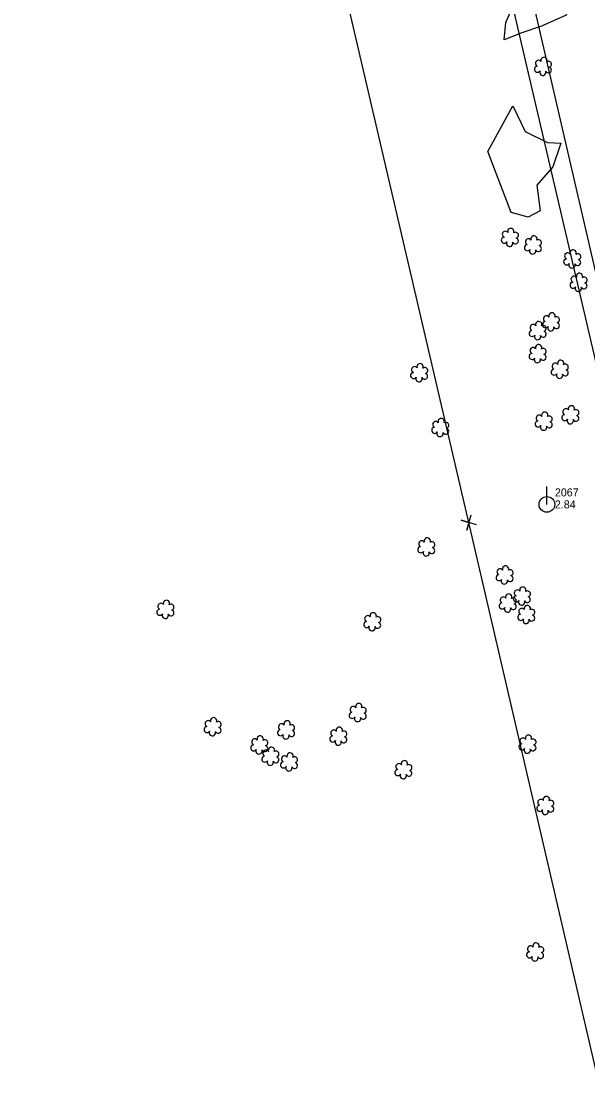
# Model space of a CAD drawing. Extents: x 3040896 to 3051146, y 687568 to 732976.
# Drawn here: x 3046325.4 to 3046502.6, y 709893.2 to 710221.8 of the extents above; entities that cross this region are included whole.
import ezdxf

# ---------------------------------------------------------------- set-up
doc = ezdxf.new("R2010")
doc.units = 0
for name, color, linetype in [('Exist Property Corner CELL', 7, 'Continuous'), ('Exist Right of Way Easement Line', 7, 'Continuous'), ('Exist Right of Way Line', 7, 'Continuous'), ('Exist Utilities Power Pole CELL', 7, 'Continuous'), ('Exist Utilities Power Pole Cogo Elevation', 7, 'Continuous'), ('Exist Utilities Power Pole Cogo Number', 7, 'Continuous'), ('Exist Vegetation Hedge Row', 7, 'Continuous'), ('Exist Vegetation Shrub CELL', 7, 'Continuous')]:
    doc.layers.add(name, color=color, linetype=linetype)

# ---------------------------------------------------------------- blocks, each defined once
blk = doc.blocks.new('EXIST UTILITIES POWER POLE')
at = {"layer": 'Exist Utilities Power Pole CELL'}
for q in [(0, 0.1125), (0, 0)]:
    blk.add_line((0, 0), q, dxfattribs=at)
blk.add_circle((0, 0), 0.049, dxfattribs=at)

msp = doc.modelspace()

# ---------------------------------------------------------------- linework, layer by layer
at = {"layer": 'Exist Property Corner CELL'}
msp.add_line((3046465.4, 710065.14), (3046465.4, 710065.14), dxfattribs=at)
msp.add_lwpolyline([(3046467.8, 710064.42), (3046463.01, 710065.86), (3046465.4, 710065.14), (3046464.69, 710062.74), (3046466.12, 710067.53)], dxfattribs=at)
at = {"layer": 'Exist Right of Way Easement Line'}
for points in [[(3047311.08, 706704.36), (3047238.47, 707011.6), (3047165.1, 707317.98), (3047091.74, 707623), (3047017.1, 707928.7), (3046944.37, 708234.99), (3046873.34, 708542.46), (3046800.68, 708848.44), (3046725.3, 709163.99), (3046654.17, 709471.68), (3046584.31, 709774.26), (3046514.1, 710076.47), (3046443.92, 710377.63), (3046373.52, 710680.16), (3046303.59, 710980.75), (3046233.77, 711284.19), (3046162.88, 711585.07), (3046091.66, 711887.82), (3046022.74, 712188.37), (3045953.13, 712491.09)], [(3047262.41, 706692.92), (3047189.83, 707000.03), (3047116.48, 707306.32), (3047043.15, 707611.22), (3046968.48, 707916.99), (3046895.68, 708223.59), (3046824.66, 708531.06), (3046752.04, 708836.86), (3046676.62, 709152.56), (3046605.45, 709460.43), (3046535.6, 709762.97), (3046465.4, 710065.14), (3046395.22, 710366.28), (3046324.82, 710668.82), (3046254.87, 710969.48), (3046185.08, 711272.85), (3046114.21, 711573.61), (3046042.96, 711876.5), (3045974.01, 712177.18), (3045904.41, 712479.85)]]:
    msp.add_lwpolyline(points, dxfattribs=at)
at = {"layer": 'Exist Right of Way Line'}
msp.add_line((3046717.56, 709224.35), (3045852.84, 712962.5), dxfattribs=at)
at = {"layer": 'Exist Vegetation Hedge Row'}
for points in [[(3046476.96, 710221.3), (3046482.1, 710233.4), (3046490.86, 710250.42), (3046496.5, 710252.11), (3046500.62, 710245.19), (3046499.95, 710232.64), (3046495.75, 710223.63), (3046488.12, 710220.18), (3046481.9, 710218.08), (3046476.43, 710215.88), (3046476.96, 710221.3)], [(3046478.56, 710161.94), (3046471.25, 710181.08), (3046479.1, 710195.31), (3046482.97, 710187.31), (3046489.98, 710183.82), (3046494.12, 710183.61), (3046491.6, 710176.2), (3046486.66, 710170.48), (3046487.61, 710162.5), (3046483.94, 710160.54), (3046478.56, 710161.94)]]:
    msp.add_lwpolyline(points, dxfattribs=at)
at = {"layer": 'Exist Vegetation Shrub CELL'}
for p, q in [((3046488.6, 710207.44), (3046488.6, 710207.44)), ((3046478.26, 710154.01), (3046478.26, 710154.01)), ((3046485.47, 710151.68), (3046485.47, 710151.68)), ((3046497.74, 710147.29), (3046497.74, 710147.29)), ((3046499.73, 710140), (3046499.73, 710140)), ((3046491.1, 710127.63), (3046491.1, 710127.63)), ((3046486.96, 710124.92), (3046486.96, 710124.92)), ((3046486.93, 710117.72), (3046486.93, 710117.72)), ((3046493.85, 710112.84), (3046493.85, 710112.84)), ((3046449.91, 710111.76), (3046449.91, 710111.76)), ((3046488.85, 710096.61), (3046488.85, 710096.61)), ((3046497.17, 710098.61), (3046497.17, 710098.61)), ((3046456.5, 710094.63), (3046456.5, 710094.63)), ((3046452.14, 710057.34), (3046452.14, 710057.34)), ((3046476.61, 710048.59), (3046476.61, 710048.59)), ((3046482.01, 710041.98), (3046482.01, 710041.98)), ((3046370.62, 710037.83), (3046370.62, 710037.83)), ((3046477.61, 710039.81), (3046477.61, 710039.81)), ((3046435.26, 710033.95), (3046435.26, 710033.95)), ((3046483.39, 710036.23), (3046483.39, 710036.23)), ((3046430.73, 710005.6), (3046430.73, 710005.6)), ((3046385.37, 710001.17), (3046385.37, 710001.17)), ((3046408.34, 710000.19), (3046408.34, 710000.19)), ((3046424.66, 709998.22), (3046424.66, 709998.22)), ((3046399.95, 709995.48), (3046399.95, 709995.48)), ((3046483.78, 709995.72), (3046483.78, 709995.72)), ((3046403.44, 709991.95), (3046403.44, 709991.95)), ((3046409.26, 709990.16), (3046409.26, 709990.16)), ((3046444.99, 709987.73), (3046444.99, 709987.73)), ((3046489.34, 709976.57), (3046489.34, 709976.57)), ((3046486.16, 709930.81), (3046486.16, 709930.81))]:
    msp.add_line(p, q, dxfattribs=at)
for centre, radius, start, end in [((3046487.12, 710208.56), 0.968, 35.8908, 245.4216), ((3046488.83, 710209.48), 0.99, 334.8391, 200.4717), ((3046490.27, 710208.3), 0.929, 284.4567, 126.0861), ((3046486.8, 710206.73), 0.955, 95.1099, 327.9534), ((3046488.47, 710205.75), 0.984, 151.2797, 21.387), ((3046490.24, 710206.51), 0.937, 204.9913, 73.4601), ((3046476.78, 710155.14), 0.968, 35.8908, 245.4216), ((3046478.49, 710156.05), 0.99, 334.8391, 200.4717), ((3046479.93, 710154.88), 0.929, 284.4567, 126.0861), ((3046476.46, 710153.31), 0.955, 95.1099, 327.9534), ((3046478.13, 710152.33), 0.984, 151.2797, 21.387), ((3046479.9, 710153.09), 0.937, 204.9913, 73.4601), ((3046483.67, 710150.98), 0.955, 95.1099, 327.9534), ((3046483.99, 710152.81), 0.968, 35.8908, 245.4216), ((3046485.7, 710153.72), 0.99, 334.8391, 200.4717), ((3046487.14, 710152.55), 0.929, 284.4567, 126.0861), ((3046485.34, 710150), 0.984, 151.2797, 21.387), ((3046487.11, 710150.75), 0.937, 204.9913, 73.4601), ((3046496.26, 710148.41), 0.968, 35.8908, 245.4216), ((3046497.97, 710149.33), 0.99, 334.8391, 200.4717), ((3046499.41, 710148.16), 0.929, 284.4567, 126.0861), ((3046495.94, 710146.58), 0.955, 95.1099, 327.9534), ((3046497.61, 710145.6), 0.984, 151.2797, 21.387), ((3046499.38, 710146.36), 0.937, 204.9913, 73.4601), ((3046498.25, 710141.12), 0.968, 35.8908, 245.4216), ((3046499.96, 710142.04), 0.99, 334.8391, 200.4717), ((3046497.93, 710139.29), 0.955, 95.1099, 327.9534), ((3046499.6, 710138.31), 0.984, 151.2797, 21.387), ((3046501.37, 710139.07), 0.937, 204.9913, 73.4601), ((3046501.4, 710140.87), 0.929, 284.4567, 126.0861), ((3046489.62, 710128.76), 0.968, 35.8908, 245.4216), ((3046491.33, 710129.67), 0.99, 334.8391, 200.4717), ((3046492.77, 710128.5), 0.929, 284.4567, 126.0861), ((3046485.48, 710126.04), 0.968, 35.8908, 245.4216), ((3046487.19, 710126.96), 0.99, 334.8391, 200.4717), ((3046488.63, 710125.79), 0.929, 284.4567, 126.0861), ((3046489.3, 710126.92), 0.955, 95.1099, 327.9534), ((3046490.97, 710125.95), 0.984, 151.2797, 21.387), ((3046492.74, 710126.7), 0.937, 204.9913, 73.4601), ((3046485.16, 710124.21), 0.955, 95.1099, 327.9534), ((3046486.83, 710123.23), 0.984, 151.2797, 21.387), ((3046488.6, 710123.99), 0.937, 204.9913, 73.4601), ((3046485.45, 710118.85), 0.968, 35.8908, 245.4216), ((3046487.16, 710119.76), 0.99, 334.8391, 200.4717), ((3046488.6, 710118.59), 0.929, 284.4567, 126.0861), ((3046485.13, 710117.02), 0.955, 95.1099, 327.9534), ((3046486.8, 710116.04), 0.984, 151.2797, 21.387), ((3046488.57, 710116.79), 0.937, 204.9913, 73.4601), ((3046494.08, 710114.88), 0.99, 334.8391, 200.4717), ((3046448.43, 710112.89), 0.968, 35.8908, 245.4216), ((3046450.14, 710113.8), 0.99, 334.8391, 200.4717), ((3046451.59, 710112.63), 0.929, 284.4567, 126.0861), ((3046492.05, 710112.13), 0.955, 95.1099, 327.9534), ((3046492.37, 710113.96), 0.968, 35.8908, 245.4216), ((3046495.49, 710111.91), 0.937, 204.9913, 73.4601), ((3046495.52, 710113.7), 0.929, 284.4567, 126.0861), ((3046448.11, 710111.06), 0.955, 95.1099, 327.9534), ((3046449.79, 710110.08), 0.984, 151.2797, 21.387), ((3046451.55, 710110.83), 0.937, 204.9913, 73.4601), ((3046493.72, 710111.15), 0.984, 151.2797, 21.387), ((3046489.08, 710098.65), 0.99, 334.8391, 200.4717), ((3046495.69, 710099.74), 0.968, 35.8908, 245.4216), ((3046497.4, 710100.65), 0.99, 334.8391, 200.4717), ((3046498.85, 710099.48), 0.929, 284.4567, 126.0861), ((3046455.02, 710095.76), 0.968, 35.8908, 245.4216), ((3046456.73, 710096.67), 0.99, 334.8391, 200.4717), ((3046458.18, 710095.5), 0.929, 284.4567, 126.0861), ((3046487.05, 710095.91), 0.955, 95.1099, 327.9534), ((3046487.37, 710097.74), 0.968, 35.8908, 245.4216), ((3046490.49, 710095.68), 0.937, 204.9913, 73.4601), ((3046490.52, 710097.48), 0.929, 284.4567, 126.0861), ((3046495.37, 710097.91), 0.955, 95.1099, 327.9534), ((3046497.04, 710096.93), 0.984, 151.2797, 21.387), ((3046498.81, 710097.69), 0.937, 204.9913, 73.4601), ((3046454.7, 710093.93), 0.955, 95.1099, 327.9534), ((3046456.38, 710092.95), 0.984, 151.2797, 21.387), ((3046458.14, 710093.7), 0.937, 204.9913, 73.4601), ((3046488.72, 710094.93), 0.984, 151.2797, 21.387), ((3046452.37, 710059.38), 0.99, 334.8391, 200.4717), ((3046450.34, 710056.63), 0.955, 95.1099, 327.9534), ((3046450.66, 710058.46), 0.968, 35.8908, 245.4216), ((3046453.78, 710056.41), 0.937, 204.9913, 73.4601), ((3046453.82, 710058.21), 0.929, 284.4567, 126.0861), ((3046452.02, 710055.65), 0.984, 151.2797, 21.387), ((3046475.13, 710049.72), 0.968, 35.8908, 245.4216), ((3046476.84, 710050.63), 0.99, 334.8391, 200.4717), ((3046478.28, 710049.46), 0.929, 284.4567, 126.0861), ((3046474.81, 710047.89), 0.955, 95.1099, 327.9534), ((3046476.48, 710046.91), 0.984, 151.2797, 21.387), ((3046478.25, 710047.66), 0.937, 204.9913, 73.4601), ((3046480.52, 710043.11), 0.968, 35.8908, 245.4216), ((3046482.24, 710044.02), 0.99, 334.8391, 200.4717), ((3046483.68, 710042.85), 0.929, 284.4567, 126.0861), ((3046370.85, 710039.87), 0.99, 334.8391, 200.4717), ((3046476.12, 710040.94), 0.968, 35.8908, 245.4216), ((3046477.83, 710041.85), 0.99, 334.8391, 200.4717), ((3046479.28, 710040.68), 0.929, 284.4567, 126.0861), ((3046480.21, 710041.28), 0.955, 95.1099, 327.9534), ((3046481.88, 710040.3), 0.984, 151.2797, 21.387), ((3046483.64, 710041.05), 0.937, 204.9913, 73.4601), ((3046368.82, 710037.12), 0.955, 95.1099, 327.9534), ((3046369.14, 710038.95), 0.968, 35.8908, 245.4216), ((3046372.26, 710036.9), 0.937, 204.9913, 73.4601), ((3046372.3, 710038.69), 0.929, 284.4567, 126.0861), ((3046435.48, 710035.99), 0.99, 334.8391, 200.4717), ((3046475.8, 710039.1), 0.955, 95.1099, 327.9534), ((3046477.48, 710038.13), 0.984, 151.2797, 21.387), ((3046479.24, 710038.88), 0.937, 204.9913, 73.4601), ((3046481.91, 710037.36), 0.968, 35.8908, 245.4216), ((3046483.62, 710038.27), 0.99, 334.8391, 200.4717), ((3046485.06, 710037.1), 0.929, 284.4567, 126.0861), ((3046370.5, 710036.14), 0.984, 151.2797, 21.387), ((3046433.46, 710033.25), 0.955, 95.1099, 327.9534), ((3046433.77, 710035.08), 0.968, 35.8908, 245.4216), ((3046436.89, 710033.02), 0.937, 204.9913, 73.4601), ((3046436.93, 710034.82), 0.929, 284.4567, 126.0861), ((3046481.59, 710035.53), 0.955, 95.1099, 327.9534), ((3046483.26, 710034.55), 0.984, 151.2797, 21.387), ((3046485.03, 710035.3), 0.937, 204.9913, 73.4601), ((3046435.13, 710032.27), 0.984, 151.2797, 21.387), ((3046429.25, 710006.73), 0.968, 35.8908, 245.4216), ((3046430.96, 710007.64), 0.99, 334.8391, 200.4717), ((3046432.41, 710006.47), 0.929, 284.4567, 126.0861), ((3046385.6, 710003.21), 0.99, 334.8391, 200.4717), ((3046428.93, 710004.89), 0.955, 95.1099, 327.9534), ((3046430.6, 710003.92), 0.984, 151.2797, 21.387), ((3046432.37, 710004.67), 0.937, 204.9913, 73.4601), ((3046383.57, 710000.47), 0.955, 95.1099, 327.9534), ((3046383.89, 710002.3), 0.968, 35.8908, 245.4216), ((3046387.01, 710000.25), 0.937, 204.9913, 73.4601), ((3046387.04, 710002.04), 0.929, 284.4567, 126.0861), ((3046406.86, 710001.31), 0.968, 35.8908, 245.4216), ((3046408.57, 710002.23), 0.99, 334.8391, 200.4717), ((3046410.01, 710001.05), 0.929, 284.4567, 126.0861), ((3046424.88, 710000.26), 0.99, 334.8391, 200.4717), ((3046385.24, 709999.49), 0.984, 151.2797, 21.387), ((3046398.47, 709996.61), 0.968, 35.8908, 245.4216), ((3046400.18, 709997.52), 0.99, 334.8391, 200.4717), ((3046406.54, 709999.48), 0.955, 95.1099, 327.9534), ((3046408.21, 709998.5), 0.984, 151.2797, 21.387), ((3046409.98, 709999.26), 0.937, 204.9913, 73.4601), ((3046422.86, 709997.52), 0.955, 95.1099, 327.9534), ((3046423.17, 709999.35), 0.968, 35.8908, 245.4216), ((3046426.29, 709997.29), 0.937, 204.9913, 73.4601), ((3046426.33, 709999.09), 0.929, 284.4567, 126.0861), ((3046482.3, 709996.85), 0.968, 35.8908, 245.4216), ((3046484.01, 709997.76), 0.99, 334.8391, 200.4717), ((3046485.45, 709996.59), 0.929, 284.4567, 126.0861), ((3046398.15, 709994.77), 0.955, 95.1099, 327.9534), ((3046399.82, 709993.8), 0.984, 151.2797, 21.387), ((3046401.59, 709994.55), 0.937, 204.9913, 73.4601), ((3046401.62, 709996.35), 0.929, 284.4567, 126.0861), ((3046403.67, 709993.99), 0.99, 334.8391, 200.4717), ((3046424.53, 709996.54), 0.984, 151.2797, 21.387), ((3046481.98, 709995.01), 0.955, 95.1099, 327.9534), ((3046483.65, 709994.04), 0.984, 151.2797, 21.387), ((3046485.42, 709994.79), 0.937, 204.9913, 73.4601), ((3046401.64, 709991.24), 0.955, 95.1099, 327.9534), ((3046401.95, 709993.07), 0.968, 35.8908, 245.4216), ((3046405.07, 709991.02), 0.937, 204.9913, 73.4601), ((3046405.11, 709992.82), 0.929, 284.4567, 126.0861), ((3046407.78, 709991.29), 0.968, 35.8908, 245.4216), ((3046409.49, 709992.2), 0.99, 334.8391, 200.4717), ((3046410.93, 709991.03), 0.929, 284.4567, 126.0861), ((3046403.31, 709990.26), 0.984, 151.2797, 21.387), ((3046407.46, 709989.46), 0.955, 95.1099, 327.9534), ((3046409.13, 709988.48), 0.984, 151.2797, 21.387), ((3046410.9, 709989.23), 0.937, 204.9913, 73.4601), ((3046443.19, 709987.03), 0.955, 95.1099, 327.9534), ((3046443.5, 709988.86), 0.968, 35.8908, 245.4216), ((3046445.21, 709989.77), 0.99, 334.8391, 200.4717), ((3046446.62, 709986.8), 0.937, 204.9913, 73.4601), ((3046446.66, 709988.6), 0.929, 284.4567, 126.0861), ((3046444.86, 709986.05), 0.984, 151.2797, 21.387), ((3046487.86, 709977.7), 0.968, 35.8908, 245.4216), ((3046489.57, 709978.61), 0.99, 334.8391, 200.4717), ((3046491.01, 709977.44), 0.929, 284.4567, 126.0861), ((3046487.54, 709975.87), 0.955, 95.1099, 327.9534), ((3046489.21, 709974.89), 0.984, 151.2797, 21.387), ((3046490.98, 709975.64), 0.937, 204.9913, 73.4601), ((3046484.68, 709931.94), 0.968, 35.8908, 245.4216), ((3046486.39, 709932.85), 0.99, 334.8391, 200.4717), ((3046487.83, 709931.68), 0.929, 284.4567, 126.0861), ((3046484.36, 709930.11), 0.955, 95.1099, 327.9534), ((3046486.03, 709929.13), 0.984, 151.2797, 21.387), ((3046487.79, 709929.88), 0.937, 204.9913, 73.4601)]:
    msp.add_arc(centre, radius, start, end, dxfattribs=at)

# ---------------------------------------------------------------- block references
at = {"layer": 'Exist Utilities Power Pole CELL', "xscale": 50, "yscale": 50}
msp.add_blockref('EXIST UTILITIES POWER POLE', (3046489.75, 710070.8), dxfattribs=at)

# ---------------------------------------------------------------- texts
at = {"layer": 'Exist Utilities Power Pole Cogo Elevation'}
msp.add_text('2.84', height=2.5, dxfattribs=at).set_placement((3046492.25, 710069.55))
at = {"layer": 'Exist Utilities Power Pole Cogo Number'}
msp.add_text('2067', height=2.5, dxfattribs=at).set_placement((3046492.25, 710073.3))

doc.saveas('drawing.dxf')
